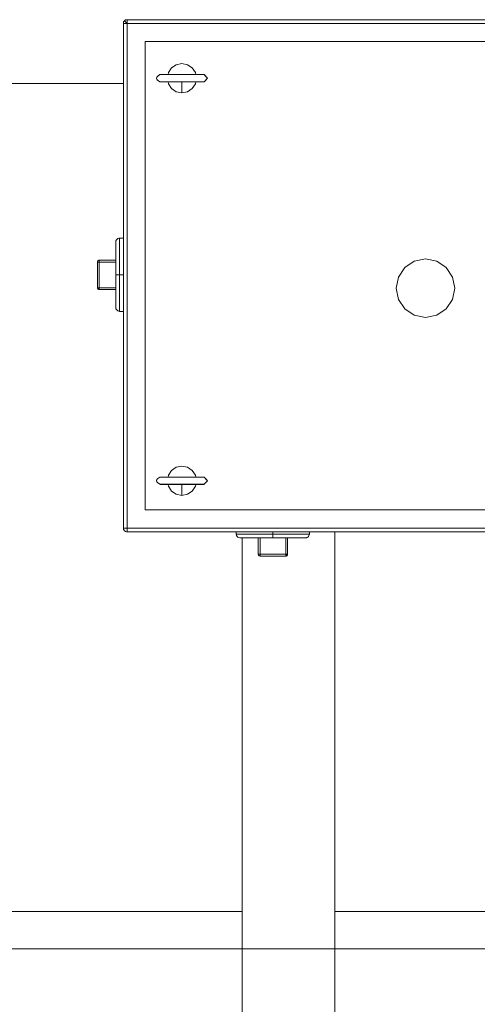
# Model space of a CAD drawing. Header units: millimetres. Extents: x 53746 to 116821, y -810352 to -765802.
# Tile 286 of 347: x 90917 to 91229, y -772551 to -771878. Entities that reach past the tile are written whole.
import ezdxf

# ---------------------------------------------------------------- set-up
doc = ezdxf.new("R2010")
doc.units = ezdxf.units.MM
doc.header["$MEASUREMENT"] = 0
for name, color, linetype, lineweight in [('Main Cradle Rails', 7, 'Continuous', 0), ('Side Cradle Stbd', 7, 'Continuous', 0), ('Side Cradle Tower Platform', 7, 'Continuous', 0), ('Tank and Accumulators', 7, 'Continuous', 0)]:
    doc.layers.add(name, color=color, linetype=linetype, lineweight=lineweight)

# ---------------------------------------------------------------- blocks, each defined once
blk = doc.blocks.new('*U57')
at = {"layer": 'Side Cradle Stbd', "color": 7, "linetype": 'Continuous', "lineweight": 0}
for p, q in [((5785.33, 15589.32), (5293.83, 15589.32)), ((6104.72, 15589.32), (5848.83, 15589.32))]:
    blk.add_line(p, q, dxfattribs=at)
at = {"layer": 'Side Cradle Tower Platform', "color": 7, "linetype": 'Continuous', "lineweight": 0}
for p, q in [((5704.3, 16155.26), (3073.83, 16155.26)), ((5785.33, 15844.77), (5785.33, 15399.01)), ((5848.83, 15399.01), (5848.83, 15848.76)), ((9134.77, 15564.01), (3073.83, 15564.01))]:
    blk.add_line(p, q, dxfattribs=at)
at = {"layer": 'Tank and Accumulators', "color": 7, "linetype": 'Continuous', "lineweight": 0}
for p, q in [((5704.63, 16197.51), (5704.38, 16196.91)), ((5706.15, 16198.67), (5705.55, 16198.42)), ((5729.5, 16161.2), (5729.24, 16161.2)), ((5735.87, 16161.26), (5733.98, 16161.26)), ((5759.41, 16161.2), (5758.76, 16161.2)), ((5729.49, 16156.32), (5729.24, 16156.32)), ((5759.41, 16156.32), (5758.77, 16156.32)), ((5686.68, 16033.64), (5686.68, 16033.64)), ((5686.95, 16015.66), (5687.21, 16015.66)), ((5687.51, 16015.66), (5687.21, 16015.66)), ((5687.36, 16014.5), (5687.34, 16014.52)), ((5687.36, 16014.5), (5687.35, 16014.51)), ((5687.83, 16014.5), (5687.83, 16014.41)), ((5701.58, 16001.31), (5701.58, 15999.41)), ((5729.25, 15886.2), (5729.5, 15886.2)), ((5753.79, 15886.26), (5756.54, 15886.26)), ((5729.5, 15881.32), (5729.25, 15881.32)), ((5756.53, 15881.26), (5753.79, 15881.26)), ((5704.49, 15850.3), (5704.49, 15850.31)), ((5705.05, 15849.48), (5705.03, 15849.49)), ((5831.45, 15847.27), (5829.55, 15847.27)), ((5815.2, 15833.2), (5815.2, 15832.9)), ((5815.2, 15832.64), (5815.2, 15832.9)), ((5815.68, 15832.37), (5815.38, 15832.31)), ((5815.69, 15832.37), (5815.68, 15832.37)), ((5816.09, 15832.64), (5816.08, 15832.64)), ((5816.36, 15833.52), (5816.45, 15833.52)), ((5816.45, 15833.52), (5816.44, 15833.38))]:
    blk.add_line(p, q, dxfattribs=at)
at = {"layer": 'Tank and Accumulators', "color": 7, "linetype": 'Continuous', "lineweight": 0, "flags": 128}
for points in [[(5704.38, 16196.91), (5704.38, 16196.91), (5704.3, 16196.26), (5704.3, 15851.26), (5704.38, 15850.69), (5704.49, 15850.3), (5704.6, 15850.13), (5704.96, 15849.63), (5704.93, 15849.67)], [(5704.3, 16196.26), (5704.3, 16196.26), (5704.49, 16196.26), (5705.03, 16196.26), (5705.84, 16196.26), (5706.77, 16196.26)], [(5704.63, 16197.51), (5704.49, 16197.22), (5704.38, 16196.91)], [(5704.61, 15850.12), (5705.03, 15849.49), (5705.42, 15849.22), (5705.84, 15848.95), (5706.52, 15848.78), (5706.8, 15848.76), (6501.8, 15848.76), (6502.62, 15848.9), (6502.76, 15848.95), (6503.57, 15849.49), (6503.85, 15849.84), (6504.11, 15850.3), (6504.22, 15850.67), (6504.3, 15851.26), (6504.3, 16196.26), (6504.3, 16196.26)], [(5705.03, 16198.03), (5704.63, 16197.51), (5704.63, 16197.51)], [(5705.55, 16198.42), (5705.55, 16198.42), (5705.03, 16198.03)], [(5706.8, 15851.26), (5706.8, 15851.26), (5706.8, 16196.26), (5706.42, 16196.64), (5706.3, 16196.76), (5705.75, 16197.28), (5705.38, 16197.64), (5705.14, 16197.88), (5705.03, 16198.03)], [(5706.15, 16198.67), (5705.84, 16198.57), (5705.55, 16198.43)], [(6504.22, 16196.84), (6504.22, 16196.84), (6504.11, 16197.22), (6503.73, 16197.82), (6503.57, 16198.03), (6502.76, 16198.57), (6502.47, 16198.66), (6501.8, 16198.76), (5706.8, 16198.76), (5706.15, 16198.67), (5706.15, 16198.67)], [(5706.8, 16196.26), (5706.8, 16197.22), (5706.8, 16198.03), (5706.8, 16198.57), (5706.8, 16198.76), (5706.8, 16198.76)], [(5706.8, 16196.26), (5706.8, 16196.26), (6501.8, 16196.26), (6501.8, 15851.26), (5706.8, 15851.26), (5706.8, 15851.26)], [(5719.3, 15863.76), (6489.3, 15863.76), (6489.3, 16183.76), (5719.3, 16183.76), (5719.3, 15863.76)], [(5753.8, 16161.26), (5753.54, 16162.59), (5751.37, 16165.83), (5748.13, 16168), (5744.3, 16168.76), (5740.47, 16168), (5737.23, 16165.83), (5735.06, 16162.59), (5734.8, 16161.26)], [(5729.52, 16161.26), (5729.52, 16161.26), (5729.35, 16161.25), (5729.24, 16161.23), (5729.24, 16161.2), (5727.82, 16160.27), (5727.31, 16159.77), (5727.07, 16159.4), (5726.93, 16159.03), (5726.91, 16158.61), (5727.07, 16158.11), (5727.57, 16157.47), (5729.24, 16156.32), (5729.24, 16156.32)], [(5729.5, 16161.26), (5729.5, 16161.26), (5729.74, 16161.26)], [(5729.74, 16161.26), (5729.5, 16161.26), (5729.52, 16161.26)], [(5737.26, 16161.2), (5737.25, 16161.2), (5733.68, 16161.2), (5731.03, 16161.2), (5729.5, 16161.2), (5729.5, 16161.2)], [(5729.74, 16161.26), (5729.75, 16161.26), (5731.25, 16161.26), (5733.86, 16161.26), (5737.37, 16161.26), (5741.47, 16161.26), (5745.22, 16161.26)], [(5731.23, 16161.26), (5730.51, 16161.26), (5729.81, 16161.26)], [(5733.83, 16161.26), (5732.71, 16161.26), (5731.34, 16161.26)], [(5741.43, 16161.2), (5741.42, 16161.2), (5737.26, 16161.2)], [(5745.84, 16161.2), (5745.84, 16161.2), (5741.43, 16161.2)], [(5745.4, 16161.26), (5748.99, 16161.26), (5752.39, 16161.26)], [(5750.13, 16161.2), (5750.13, 16161.2), (5745.85, 16161.2)], [(5753.92, 16161.2), (5753.91, 16161.2), (5750.13, 16161.2)], [(5752.42, 16161.26), (5752.43, 16161.26), (5752.46, 16161.26)], [(5752.58, 16161.26), (5755.33, 16161.26), (5755.37, 16161.26)], [(5756.78, 16161.26), (5755.47, 16161.26), (5752.73, 16161.26), (5752.73, 16161.26)], [(5756.88, 16161.2), (5756.88, 16161.2), (5753.92, 16161.2)], [(5755.52, 16161.26), (5758.16, 16161.26), (5758.86, 16161.26), (5758.86, 16161.26)], [(5758.76, 16161.2), (5758.76, 16161.2), (5756.89, 16161.2)], [(5756.93, 16161.26), (5756.93, 16161.26), (5756.9, 16161.26)], [(5758.71, 16161.26), (5758.59, 16161.26), (5758.16, 16161.26)], [(5758.87, 16161.26), (5759.16, 16161.26), (5759.15, 16161.26)], [(5759.24, 16161.25), (5759.16, 16161.26), (5758.87, 16161.26)], [(5759.15, 16156.26), (5759.16, 16156.26), (5759.25, 16156.27), (5759.33, 16156.28), (5759.41, 16156.32), (5760.62, 16157.47), (5761.8, 16158.76), (5760.87, 16159.77), (5760.38, 16160.27), (5759.41, 16161.2), (5759.33, 16161.23), (5759.25, 16161.25), (5759.25, 16161.25)], [(5759.42, 16156.32), (5761.8, 16158.76), (5759.41, 16161.2)], [(5729.25, 16156.32), (5729.39, 16156.29), (5729.36, 16156.27)], [(5729.36, 16156.27), (5729.36, 16156.27), (5729.38, 16156.26), (5729.38, 16156.26)], [(5729.38, 16156.26), (5729.5, 16156.26), (5729.5, 16156.26)], [(5731.02, 16156.32), (5729.5, 16156.32), (5729.5, 16156.32)], [(5729.73, 16156.26), (5729.5, 16156.26), (5729.5, 16156.26)], [(5756.54, 16156.26), (5753.75, 16156.26), (5750.03, 16156.26), (5745.82, 16156.26), (5741.47, 16156.26), (5738.69, 16156.26), (5733.86, 16156.26), (5731.25, 16156.26), (5729.75, 16156.26), (5729.73, 16156.26)], [(5738.59, 16156.32), (5733.68, 16156.32), (5731.03, 16156.32), (5731.03, 16156.32)], [(5734.8, 16156.26), (5735.06, 16154.93), (5737.23, 16151.69), (5740.47, 16149.52), (5744.3, 16148.76)], [(5741.42, 16156.32), (5738.59, 16156.32), (5738.59, 16156.32)], [(5745.84, 16156.32), (5741.42, 16156.32), (5741.42, 16156.32)], [(5744.3, 16148.76), (5748.13, 16149.52), (5751.37, 16151.69), (5753.54, 16154.93), (5753.8, 16156.26)], [(5744.3, 16156.26), (5744.3, 16155.78), (5744.3, 16154.15), (5744.3, 16151.45), (5744.3, 16148.76)], [(5758.77, 16156.32), (5758.77, 16156.32), (5756.88, 16156.32), (5753.91, 16156.32), (5750.13, 16156.32), (5745.84, 16156.32), (5745.84, 16156.32)], [(5756.68, 16156.26), (5756.67, 16156.26), (5756.59, 16156.26)], [(5759.16, 16156.26), (5758.52, 16156.26), (5756.69, 16156.26)], [(5704.3, 16049.41), (5704.3, 16049.41), (5701.58, 16049.41), (5701.24, 16049.39), (5700.59, 16049.2), (5700.01, 16048.85), (5699.54, 16048.35), (5699.23, 16047.75), (5699.09, 16047.08), (5699.08, 16046.91), (5699.08, 16045.2), (5699.08, 16040.32), (5699.08, 16033.02), (5699.08, 16024.41), (5699.08, 16024.4)], [(5701.58, 16049.41), (5701.58, 16047.51), (5701.58, 16042.09), (5701.58, 16033.98), (5701.58, 16024.41), (5704.3, 16024.41)], [(5686.58, 16033.16), (5686.68, 16033.64), (5686.82, 16033.89), (5686.95, 16034.04), (5687.16, 16034.2), (5687.36, 16034.31), (5687.58, 16034.37), (5687.83, 16034.41), (5699.08, 16034.41)], [(5687.26, 16014.56), (5686.95, 16014.77), (5686.78, 16015.02), (5686.68, 16015.18), (5686.64, 16015.32), (5686.58, 16015.66), (5686.58, 16033.16)], [(5686.58, 16033.16), (5686.58, 16033.16), (5686.68, 16033.16), (5686.95, 16033.16), (5687.36, 16033.16), (5687.83, 16033.16), (5687.83, 16033.16)], [(5687.51, 16015.66), (5687.83, 16015.66), (5687.83, 16033.16), (5699.08, 16033.16)], [(5687.83, 16033.16), (5687.83, 16033.64), (5687.83, 16034.04), (5687.83, 16034.31), (5687.83, 16034.41)], [(5890.63, 16015.28), (5892.15, 16022.93), (5896.49, 16029.42), (5902.98, 16033.76), (5910.63, 16035.28), (5918.29, 16033.76), (5924.77, 16029.42), (5929.11, 16022.93), (5930.63, 16015.28), (5929.11, 16007.62), (5924.77, 16001.14), (5918.29, 15996.8), (5910.63, 15995.28), (5902.98, 15996.8), (5896.49, 16001.14), (5892.15, 16007.62), (5890.63, 16015.28)], [(5699.08, 16024.41), (5699.27, 16024.41), (5699.82, 16024.41), (5700.63, 16024.41), (5701.58, 16024.41), (5701.58, 16014.84), (5701.58, 16006.73), (5701.58, 16001.31), (5701.58, 16001.31)], [(5699.08, 16024.4), (5699.08, 16015.8), (5699.08, 16008.5), (5699.08, 16003.62), (5699.08, 16001.91), (5699.12, 16001.6), (5699.23, 16001.29), (5699.54, 16000.69), (5700.01, 16000.2), (5700.59, 15999.85), (5701.24, 15999.66), (5701.58, 15999.41), (5704.3, 15999.41), (5704.3, 15999.41)], [(5686.58, 16015.66), (5686.58, 16015.66), (5686.62, 16015.37), (5686.68, 16015.18), (5686.68, 16015.17)], [(5686.59, 16015.64), (5686.58, 16015.66), (5686.58, 16015.66)], [(5686.95, 16015.66), (5686.75, 16015.66), (5686.63, 16015.66), (5686.58, 16015.66)], [(5686.95, 16015.66), (5686.95, 16015.66), (5687.41, 16014.67)], [(5687.23, 16014.59), (5687.14, 16014.64), (5686.95, 16014.77), (5686.95, 16014.77)], [(5699.08, 16014.41), (5687.83, 16014.41), (5687.36, 16014.5), (5687.26, 16014.56), (5687.26, 16014.56)], [(5687.36, 16014.5), (5687.36, 16014.5), (5687.69, 16014.42), (5687.83, 16014.41)], [(5687.41, 16014.67), (5687.83, 16014.41), (5687.83, 16014.41)], [(5699.08, 16015.66), (5687.83, 16015.66), (5687.83, 16015.18)], [(5687.83, 16014.5), (5687.83, 16014.77), (5687.83, 16015.18)], [(5753.8, 15886.26), (5753.54, 15887.59), (5751.37, 15890.83), (5748.13, 15893), (5744.3, 15893.76), (5740.47, 15893), (5737.23, 15890.83), (5735.06, 15887.59), (5734.8, 15886.26)], [(5729.38, 15881.26), (5729.38, 15881.26), (5729.34, 15881.27), (5729.38, 15881.29), (5729.25, 15881.32), (5727.57, 15882.47), (5727.07, 15883.11), (5726.92, 15883.61), (5726.94, 15884.03), (5727.07, 15884.4), (5727.31, 15884.77), (5727.82, 15885.27), (5729.25, 15886.2), (5729.25, 15886.23), (5729.35, 15886.25), (5729.52, 15886.26), (5729.52, 15886.26)], [(5729.5, 15886.26), (5729.5, 15886.26), (5729.51, 15886.26)], [(5729.52, 15886.26), (5729.5, 15886.26), (5729.74, 15886.26)], [(5729.5, 15886.2), (5729.5, 15886.2), (5731.02, 15886.2), (5733.68, 15886.2), (5733.68, 15886.2)], [(5729.74, 15886.26), (5729.75, 15886.26), (5731.25, 15886.26), (5733.86, 15886.26), (5737.37, 15886.26), (5741.47, 15886.26), (5745.82, 15886.26), (5750.03, 15886.26), (5753.67, 15886.26)], [(5733.68, 15886.2), (5737.25, 15886.2), (5737.25, 15886.2)], [(5737.26, 15886.2), (5741.42, 15886.2), (5741.43, 15886.2)], [(5741.43, 15886.2), (5745.84, 15886.2), (5745.84, 15886.2)], [(5745.85, 15886.2), (5750.13, 15886.2), (5750.13, 15886.2)], [(5750.14, 15886.2), (5753.92, 15886.2), (5753.92, 15886.2)], [(5756.78, 15886.26), (5755.47, 15886.26), (5752.73, 15886.26), (5752.73, 15886.26)], [(5753.69, 15886.26), (5753.75, 15886.26), (5753.78, 15886.26)], [(5753.92, 15886.2), (5756.88, 15886.2), (5756.88, 15886.2)], [(5756.64, 15886.26), (5756.67, 15886.26), (5756.67, 15886.26)], [(5756.69, 15886.26), (5758.52, 15886.26), (5759.16, 15886.26), (5759.25, 15886.25), (5759.33, 15886.23), (5759.41, 15886.2), (5760.38, 15885.27), (5760.87, 15884.77), (5761.8, 15883.76), (5760.62, 15882.47), (5759.41, 15881.32), (5759.33, 15881.28), (5759.25, 15881.27), (5759.16, 15881.26), (5759.15, 15881.26)], [(5756.88, 15886.2), (5758.77, 15886.2), (5758.77, 15886.2)], [(5756.93, 15886.26), (5756.93, 15886.26), (5756.9, 15886.26)], [(5758.77, 15886.2), (5759.41, 15886.2), (5761.8, 15883.76), (5759.42, 15881.32)], [(5759.15, 15886.26), (5759.16, 15886.26), (5759.16, 15886.26)], [(5729.5, 15881.26), (5729.5, 15881.26), (5729.38, 15881.26)], [(5731.02, 15881.32), (5729.5, 15881.32), (5729.5, 15881.32)], [(5753.79, 15881.26), (5753.75, 15881.26), (5750.03, 15881.26), (5745.82, 15881.26), (5741.47, 15881.26), (5737.37, 15881.26), (5733.86, 15881.26), (5731.25, 15881.26), (5729.75, 15881.26), (5729.5, 15881.26), (5729.5, 15881.26)], [(5733.68, 15881.32), (5731.02, 15881.32), (5731.02, 15881.32)], [(5732.7, 15881.26), (5732.7, 15881.26), (5732.71, 15881.26)], [(5732.81, 15881.26), (5733.47, 15881.26), (5735.51, 15881.26)], [(5737.25, 15881.32), (5733.68, 15881.32), (5733.68, 15881.32)], [(5734.8, 15881.26), (5735.06, 15879.93), (5737.23, 15876.69), (5740.47, 15874.52), (5744.3, 15873.76)], [(5741.42, 15881.32), (5737.25, 15881.32), (5737.25, 15881.32)], [(5745.84, 15881.32), (5741.42, 15881.32), (5741.42, 15881.32)], [(5744.3, 15873.76), (5748.13, 15874.52), (5751.37, 15876.69), (5753.54, 15879.93), (5753.8, 15881.26)], [(5744.3, 15881.26), (5744.3, 15880.78), (5744.3, 15879.15), (5744.3, 15876.45), (5744.3, 15873.76)], [(5758.77, 15881.32), (5758.77, 15881.32), (5756.88, 15881.32), (5753.92, 15881.32), (5750.13, 15881.32), (5745.84, 15881.32), (5745.84, 15881.32)], [(5759.16, 15881.26), (5758.52, 15881.26), (5756.69, 15881.26)], [(5759.41, 15881.32), (5759.41, 15881.32), (5758.77, 15881.32)], [(5704.3, 15851.25), (5704.3, 15851.26), (5704.49, 15851.26)], [(5704.49, 15851.26), (5704.49, 15851.26), (5705.03, 15851.26), (5705.84, 15851.26), (5706.8, 15851.26)], [(5704.5, 15850.29), (5704.49, 15850.3), (5704.53, 15850.24)], [(5706.8, 15851.25), (5706.8, 15850.3), (5706.8, 15849.49), (5706.8, 15848.95), (5706.8, 15848.76), (5706.8, 15848.76)], [(5806.46, 15844.77), (5806.45, 15844.77), (5797.84, 15844.77), (5790.54, 15844.77), (5785.67, 15844.77), (5783.95, 15844.77), (5783.78, 15844.78), (5783.12, 15844.92), (5782.51, 15845.23), (5782.01, 15845.7), (5781.66, 15846.28), (5781.48, 15846.93), (5781.45, 15847.27), (5781.45, 15848.76), (5781.45, 15848.76)], [(5806.45, 15844.77), (5806.45, 15844.96), (5806.45, 15845.51), (5806.45, 15846.32), (5806.45, 15847.27), (5796.89, 15847.27), (5788.78, 15847.27), (5783.36, 15847.27), (5781.45, 15847.27)], [(5815.54, 15832.34), (5815.62, 15832.36), (5815.29, 15832.29), (5815.2, 15832.27), (5797.7, 15832.27), (5797.68, 15832.28), (5797.23, 15832.37), (5796.95, 15832.53), (5796.82, 15832.64), (5796.65, 15832.89), (5796.55, 15833.05), (5796.49, 15833.31), (5796.45, 15833.52), (5796.45, 15844.77)], [(5797.7, 15832.27), (5797.7, 15832.37), (5797.7, 15832.64), (5797.7, 15833.05), (5797.7, 15833.52), (5797.7, 15844.77)], [(5829.55, 15847.27), (5829.55, 15847.27), (5824.13, 15847.27), (5816.02, 15847.27), (5806.45, 15847.27), (5806.45, 15848.76)], [(5831.45, 15848.76), (5831.45, 15848.76), (5831.45, 15847.27), (5831.2, 15846.93), (5831.02, 15846.28), (5830.67, 15845.7), (5830.17, 15845.23), (5829.57, 15844.92), (5829.26, 15844.81), (5828.95, 15844.77), (5827.24, 15844.77), (5822.36, 15844.77), (5815.06, 15844.77), (5806.46, 15844.77)], [(5815.2, 15844.77), (5815.2, 15833.52), (5815.68, 15833.52)], [(5816.45, 15844.77), (5816.45, 15833.52), (5816.45, 15833.52)], [(5796.46, 15833.51), (5796.45, 15833.52), (5796.45, 15833.52)], [(5797.7, 15833.52), (5797.23, 15833.52), (5796.82, 15833.52), (5796.55, 15833.52), (5796.45, 15833.52)], [(5797.29, 15832.36), (5797.23, 15832.37), (5797.22, 15832.37)], [(5815.2, 15833.2), (5815.2, 15833.52), (5797.7, 15833.52), (5797.7, 15833.52)], [(5815.2, 15832.64), (5815.2, 15832.64), (5816.2, 15833.1)], [(5815.2, 15832.64), (5815.2, 15832.44), (5815.2, 15832.32), (5815.2, 15832.27), (5815.2, 15832.27)], [(5815.69, 15832.37), (5815.68, 15832.37), (5815.49, 15832.31), (5815.2, 15832.27), (5815.2, 15832.27)], [(5816.36, 15833.52), (5816.09, 15833.52), (5815.68, 15833.52)], [(5816.33, 15833.02), (5816.34, 15833.03), (5816.16, 15832.74), (5816.09, 15832.64), (5815.92, 15832.51), (5815.68, 15832.37), (5815.68, 15832.37)], [(5816.44, 15833.38), (5816.36, 15833.05), (5816.22, 15832.83), (5816.19, 15832.78)], [(5816.2, 15833.1), (5816.2, 15833.1), (5816.45, 15833.52)], [(5816.45, 15833.52), (5816.36, 15833.05), (5816.23, 15832.85)]]:
    blk.add_lwpolyline(points, dxfattribs=at)

msp = doc.modelspace()

# ---------------------------------------------------------------- block references
at = {"layer": 'Main Cradle Rails', "color": 7, "linetype": 'Continuous', "lineweight": 0}
msp.add_blockref('*U57', (85283.05, -788076.95), dxfattribs=at)

doc.saveas('drawing.dxf')
